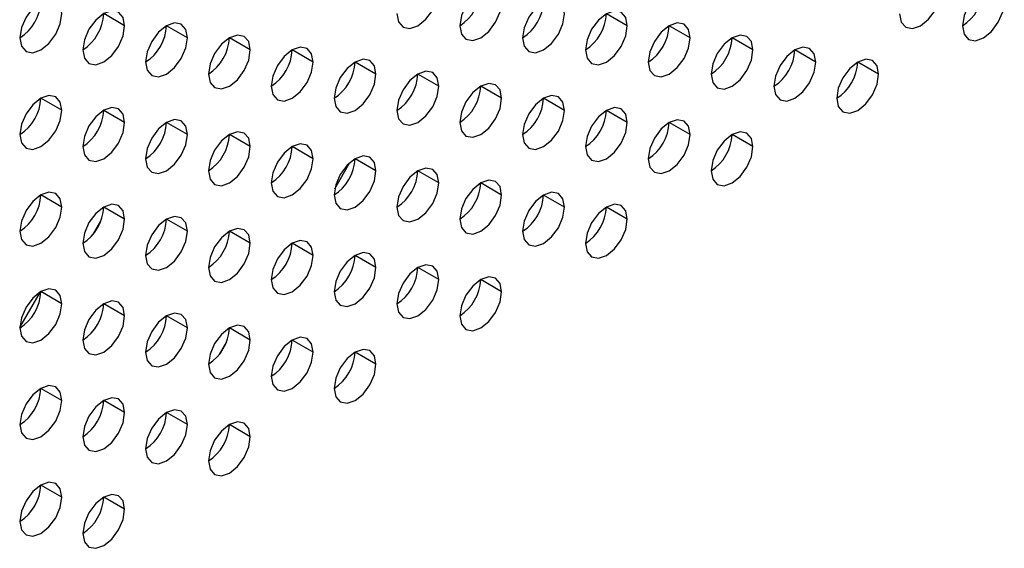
# Model space of a CAD drawing. Header units: millimetres. Extents: x 0 to 1118, y 0 to 864.
# Tile 296 of 397: x 987.71 to 991.03, y 691.34 to 693.12. Entities that reach past the tile are written whole.
import ezdxf

# ---------------------------------------------------------------- set-up
doc = ezdxf.new("R2010")
doc.units = ezdxf.units.MM

msp = doc.modelspace()

# ---------------------------------------------------------------- linework, layer by layer
at = {"color": 7, "linetype": 'Continuous', "lineweight": 25}
for p, q in [((988.0599, 693.1007), (987.9892, 693.1416)), ((989.757, 693.1006), (989.6862, 693.1414)), ((988.272, 693.0599), (988.2013, 693.1007)), ((989.9691, 693.0597), (989.8984, 693.1006)), ((988.4842, 693.019), (988.4135, 693.0599)), ((990.1812, 693.0189), (990.1105, 693.0597)), ((988.6963, 692.9782), (988.6256, 693.019)), ((990.3934, 692.978), (990.3226, 693.0189)), ((988.9084, 692.9374), (988.8377, 692.9782)), ((990.6055, 692.9372), (990.5348, 692.978)), ((989.1206, 692.8965), (989.0499, 692.9373)), ((989.3327, 692.8557), (989.262, 692.8965)), ((987.8478, 692.815), (987.7771, 692.8558)), ((989.5448, 692.8148), (989.4741, 692.8556)), ((988.0599, 692.7741), (987.9892, 692.8149)), ((989.757, 692.774), (989.6862, 692.8148)), ((988.272, 692.7333), (988.2013, 692.7741)), ((989.9691, 692.7331), (989.8984, 692.7739)), ((988.4842, 692.6924), (988.4135, 692.7332)), ((990.1812, 692.6923), (990.1105, 692.7331)), ((988.6963, 692.6516), (988.6256, 692.6924)), ((988.7692, 692.5504), (988.8203, 692.639)), ((988.9084, 692.6107), (988.8377, 692.6516)), ((989.1206, 692.5699), (989.0499, 692.6107)), ((989.3327, 692.529), (989.262, 692.5699)), ((987.8478, 692.4884), (987.7771, 692.5292)), ((989.5448, 692.4882), (989.4741, 692.529)), ((988.0599, 692.4475), (987.9892, 692.4883)), ((989.757, 692.4473), (989.6862, 692.4882)), ((987.9548, 692.3984), (987.9791, 692.4406)), ((988.272, 692.4067), (988.2013, 692.4475)), ((988.4842, 692.3658), (988.4135, 692.4066)), ((988.6963, 692.325), (988.6256, 692.3658)), ((988.9084, 692.2841), (988.8377, 692.3249)), ((989.1206, 692.2433), (989.0499, 692.2841)), ((989.3327, 692.2024), (989.262, 692.2432)), ((987.7064, 692.081), (987.7763, 692.2021)), ((987.8478, 692.1617), (987.7771, 692.2026)), ((988.0599, 692.1209), (987.9892, 692.1617)), ((988.272, 692.08), (988.2013, 692.1209)), ((988.4842, 692.0392), (988.4135, 692.08)), ((988.4035, 692.0326), (988.3789, 691.9899)), ((988.6963, 691.9983), (988.6256, 692.0392)), ((988.9084, 691.9575), (988.8377, 691.9983)), ((987.8478, 691.8351), (987.7771, 691.8759)), ((988.0599, 691.7943), (987.9892, 691.8351)), ((988.272, 691.7534), (988.2013, 691.7942)), ((988.4842, 691.7126), (988.4135, 691.7534)), ((987.8478, 691.5085), (987.7771, 691.5493)), ((988.0599, 691.4677), (987.9892, 691.5085))]:
    msp.add_line(p, q, dxfattribs=at)
at = {"color": 7, "linetype": 'Continuous', "lineweight": 25, "flags": 128}
for points in [[(988.9791, 693.1415), (988.9845, 693.1133), (988.9999, 693.0957), (989.0228, 693.0912), (989.0499, 693.1006), (989.0769, 693.1225), (989.0999, 693.1534), (989.1152, 693.1888), (989.1206, 693.2231)], [(989.3327, 693.1823), (989.3273, 693.2104), (989.312, 693.2281), (989.289, 693.2325), (989.262, 693.2231), (989.2349, 693.2013), (989.212, 693.1703), (989.1967, 693.135), (989.1913, 693.1006)], [(990.6762, 693.1413), (990.6816, 693.1132), (990.6969, 693.0955), (990.7198, 693.0911), (990.7469, 693.1005), (990.774, 693.1223), (990.7969, 693.1533), (990.8122, 693.1886), (990.8176, 693.223)], [(991.0298, 693.1821), (991.0244, 693.2103), (991.009, 693.2279), (990.9861, 693.2324), (990.959, 693.2229), (990.932, 693.2011), (990.909, 693.1702), (990.8937, 693.1348), (990.8883, 693.1005)], [(987.8478, 693.1416), (987.8424, 693.1697), (987.8271, 693.1874), (987.8041, 693.1918), (987.7771, 693.1824), (987.75, 693.1606), (987.7271, 693.1296), (987.7117, 693.0943), (987.7063, 693.0599)], [(989.5448, 693.1414), (989.5394, 693.1696), (989.5241, 693.1872), (989.5012, 693.1917), (989.4741, 693.1823), (989.4471, 693.1604), (989.4241, 693.1295), (989.4088, 693.0941), (989.4034, 693.0598)], [(989.1913, 693.1006), (989.1967, 693.0725), (989.212, 693.0549), (989.2349, 693.0504), (989.262, 693.0598), (989.289, 693.0816), (989.312, 693.1126), (989.3273, 693.1479), (989.3327, 693.1823)], [(990.8883, 693.1005), (990.8937, 693.0723), (990.909, 693.0547), (990.932, 693.0502), (990.959, 693.0596), (990.9861, 693.0815), (991.009, 693.1124), (991.0244, 693.1478), (991.0298, 693.1821)], [(987.7063, 693.0599), (987.7117, 693.0318), (987.7271, 693.0142), (987.75, 693.0097), (987.7771, 693.0191), (987.8041, 693.0409), (987.8271, 693.0719), (987.8424, 693.1072), (987.8478, 693.1416)], [(988.0599, 693.1007), (988.0545, 693.1289), (988.0392, 693.1465), (988.0163, 693.151), (987.9892, 693.1416), (987.9621, 693.1197), (987.9392, 693.0888), (987.9239, 693.0535), (987.9185, 693.0191)], [(989.4034, 693.0598), (989.4088, 693.0316), (989.4241, 693.014), (989.4471, 693.0095), (989.4741, 693.019), (989.5012, 693.0408), (989.5241, 693.0717), (989.5394, 693.1071), (989.5448, 693.1414)], [(989.757, 693.1006), (989.7516, 693.1287), (989.7362, 693.1464), (989.7133, 693.1508), (989.6862, 693.1414), (989.6592, 693.1196), (989.6362, 693.0886), (989.6209, 693.0533), (989.6155, 693.0189)], [(987.9185, 693.0191), (987.9239, 692.991), (987.9392, 692.9733), (987.9621, 692.9689), (987.9892, 692.9783), (988.0163, 693.0001), (988.0392, 693.031), (988.0545, 693.0664), (988.0599, 693.1007)], [(988.272, 693.0599), (988.2667, 693.088), (988.2513, 693.1057), (988.2284, 693.1101), (988.2013, 693.1007), (988.1743, 693.0789), (988.1513, 693.0479), (988.136, 693.0126), (988.1306, 692.9783)], [(989.6155, 693.0189), (989.6209, 692.9908), (989.6362, 692.9732), (989.6592, 692.9687), (989.6862, 692.9781), (989.7133, 692.9999), (989.7362, 693.0309), (989.7516, 693.0662), (989.757, 693.1006)], [(989.9691, 693.0597), (989.9637, 693.0879), (989.9484, 693.1055), (989.9254, 693.11), (989.8984, 693.1006), (989.8713, 693.0787), (989.8484, 693.0478), (989.8331, 693.0124), (989.8277, 692.9781)], [(988.1306, 692.9783), (988.136, 692.9501), (988.1513, 692.9325), (988.1743, 692.928), (988.2013, 692.9374), (988.2284, 692.9593), (988.2513, 692.9902), (988.2667, 693.0255), (988.272, 693.0599)], [(988.4842, 693.019), (988.4788, 693.0472), (988.4635, 693.0648), (988.4405, 693.0693), (988.4135, 693.0599), (988.3864, 693.038), (988.3635, 693.0071), (988.3481, 692.9718), (988.3427, 692.9374)], [(989.8277, 692.9781), (989.8331, 692.95), (989.8484, 692.9323), (989.8713, 692.9279), (989.8984, 692.9373), (989.9254, 692.9591), (989.9484, 692.99), (989.9637, 693.0254), (989.9691, 693.0597)], [(990.1812, 693.0189), (990.1758, 693.047), (990.1605, 693.0647), (990.1376, 693.0691), (990.1105, 693.0597), (990.0835, 693.0379), (990.0605, 693.0069), (990.0452, 692.9716), (990.0398, 692.9372)], [(988.6963, 692.9782), (988.6909, 693.0063), (988.6756, 693.024), (988.6526, 693.0284), (988.6256, 693.019), (988.5985, 692.9972), (988.5756, 692.9663), (988.5603, 692.9309), (988.5549, 692.8966)], [(990.3934, 692.978), (990.388, 693.0062), (990.3726, 693.0238), (990.3497, 693.0283), (990.3226, 693.0189), (990.2956, 692.997), (990.2726, 692.9661), (990.2573, 692.9308), (990.2519, 692.8964)], [(988.3427, 692.9374), (988.3481, 692.9093), (988.3635, 692.8916), (988.3864, 692.8872), (988.4135, 692.8966), (988.4405, 692.9184), (988.4635, 692.9494), (988.4788, 692.9847), (988.4842, 693.019)], [(990.0398, 692.9372), (990.0452, 692.9091), (990.0605, 692.8915), (990.0835, 692.887), (990.1105, 692.8964), (990.1376, 692.9182), (990.1605, 692.9492), (990.1758, 692.9845), (990.1812, 693.0189)], [(988.5549, 692.8966), (988.5603, 692.8684), (988.5756, 692.8508), (988.5985, 692.8463), (988.6256, 692.8557), (988.6526, 692.8776), (988.6756, 692.9085), (988.6909, 692.9438), (988.6963, 692.9782)], [(988.9084, 692.9374), (988.903, 692.9655), (988.8877, 692.9831), (988.8648, 692.9876), (988.8377, 692.9782), (988.8107, 692.9563), (988.7877, 692.9254), (988.7724, 692.8901), (988.767, 692.8557)], [(990.2519, 692.8964), (990.2573, 692.8683), (990.2726, 692.8506), (990.2956, 692.8462), (990.3226, 692.8556), (990.3497, 692.8774), (990.3726, 692.9083), (990.388, 692.9437), (990.3934, 692.978)], [(990.6055, 692.9372), (990.6001, 692.9653), (990.5848, 692.983), (990.5618, 692.9874), (990.5348, 692.978), (990.5077, 692.9562), (990.4848, 692.9252), (990.4694, 692.8899), (990.4641, 692.8556)], [(988.767, 692.8557), (988.7724, 692.8276), (988.7877, 692.8099), (988.8107, 692.8055), (988.8377, 692.8149), (988.8648, 692.8367), (988.8877, 692.8677), (988.903, 692.903), (988.9084, 692.9374)], [(989.1206, 692.8965), (989.1152, 692.9246), (989.0999, 692.9423), (989.0769, 692.9467), (989.0499, 692.9373), (989.0228, 692.9155), (988.9999, 692.8846), (988.9845, 692.8492), (988.9791, 692.8149)], [(990.4641, 692.8556), (990.4694, 692.8274), (990.4848, 692.8098), (990.5077, 692.8053), (990.5348, 692.8147), (990.5618, 692.8366), (990.5848, 692.8675), (990.6001, 692.9028), (990.6055, 692.9372)], [(988.9791, 692.8149), (988.9845, 692.7867), (988.9999, 692.7691), (989.0228, 692.7646), (989.0499, 692.774), (989.0769, 692.7959), (989.0999, 692.8268), (989.1152, 692.8621), (989.1206, 692.8965)], [(989.3327, 692.8557), (989.3273, 692.8838), (989.312, 692.9014), (989.289, 692.9059), (989.262, 692.8965), (989.2349, 692.8747), (989.212, 692.8437), (989.1967, 692.8084), (989.1913, 692.774)], [(987.8478, 692.815), (987.8424, 692.8431), (987.8271, 692.8608), (987.8041, 692.8652), (987.7771, 692.8558), (987.75, 692.834), (987.7271, 692.803), (987.7117, 692.7677), (987.7063, 692.7333)], [(989.1913, 692.774), (989.1967, 692.7459), (989.212, 692.7282), (989.2349, 692.7238), (989.262, 692.7332), (989.289, 692.755), (989.312, 692.786), (989.3273, 692.8213), (989.3327, 692.8557)], [(989.5448, 692.8148), (989.5394, 692.843), (989.5241, 692.8606), (989.5012, 692.865), (989.4741, 692.8556), (989.4471, 692.8338), (989.4241, 692.8029), (989.4088, 692.7675), (989.4034, 692.7332)], [(988.0599, 692.7741), (988.0545, 692.8023), (988.0392, 692.8199), (988.0163, 692.8244), (987.9892, 692.815), (987.9621, 692.7931), (987.9392, 692.7622), (987.9239, 692.7268), (987.9185, 692.6925)], [(989.757, 692.774), (989.7516, 692.8021), (989.7362, 692.8197), (989.7133, 692.8242), (989.6862, 692.8148), (989.6592, 692.793), (989.6362, 692.762), (989.6209, 692.7267), (989.6155, 692.6923)], [(987.7063, 692.7333), (987.7117, 692.7052), (987.7271, 692.6875), (987.75, 692.6831), (987.7771, 692.6925), (987.8041, 692.7143), (987.8271, 692.7453), (987.8424, 692.7806), (987.8478, 692.815)], [(989.4034, 692.7332), (989.4088, 692.705), (989.4241, 692.6874), (989.4471, 692.6829), (989.4741, 692.6923), (989.5012, 692.7142), (989.5241, 692.7451), (989.5394, 692.7805), (989.5448, 692.8148)], [(987.9185, 692.6925), (987.9239, 692.6643), (987.9392, 692.6467), (987.9621, 692.6422), (987.9892, 692.6516), (988.0163, 692.6735), (988.0392, 692.7044), (988.0545, 692.7398), (988.0599, 692.7741)], [(988.272, 692.7333), (988.2667, 692.7614), (988.2513, 692.7791), (988.2284, 692.7835), (988.2013, 692.7741), (988.1743, 692.7523), (988.1513, 692.7213), (988.136, 692.686), (988.1306, 692.6516)], [(989.6155, 692.6923), (989.6209, 692.6642), (989.6362, 692.6465), (989.6592, 692.6421), (989.6862, 692.6515), (989.7133, 692.6733), (989.7362, 692.7043), (989.7516, 692.7396), (989.757, 692.774)], [(989.9691, 692.7331), (989.9637, 692.7613), (989.9484, 692.7789), (989.9254, 692.7834), (989.8984, 692.774), (989.8713, 692.7521), (989.8484, 692.7212), (989.8331, 692.6858), (989.8277, 692.6515)], [(988.1306, 692.6516), (988.136, 692.6235), (988.1513, 692.6059), (988.1743, 692.6014), (988.2013, 692.6108), (988.2284, 692.6326), (988.2513, 692.6636), (988.2667, 692.6989), (988.272, 692.7333)], [(988.4842, 692.6924), (988.4788, 692.7206), (988.4635, 692.7382), (988.4405, 692.7427), (988.4135, 692.7333), (988.3864, 692.7114), (988.3635, 692.6805), (988.3481, 692.6451), (988.3427, 692.6108)], [(989.8277, 692.6515), (989.8331, 692.6233), (989.8484, 692.6057), (989.8713, 692.6012), (989.8984, 692.6106), (989.9254, 692.6325), (989.9484, 692.6634), (989.9637, 692.6988), (989.9691, 692.7331)], [(990.1812, 692.6923), (990.1758, 692.7204), (990.1605, 692.7381), (990.1376, 692.7425), (990.1105, 692.7331), (990.0835, 692.7113), (990.0605, 692.6803), (990.0452, 692.645), (990.0398, 692.6106)], [(988.3427, 692.6108), (988.3481, 692.5826), (988.3635, 692.565), (988.3864, 692.5605), (988.4135, 692.57), (988.4405, 692.5918), (988.4635, 692.6227), (988.4788, 692.6581), (988.4842, 692.6924)], [(988.6963, 692.6516), (988.6909, 692.6797), (988.6756, 692.6974), (988.6526, 692.7018), (988.6256, 692.6924), (988.5985, 692.6706), (988.5756, 692.6396), (988.5603, 692.6043), (988.5549, 692.5699)], [(990.0398, 692.6106), (990.0452, 692.5825), (990.0605, 692.5648), (990.0835, 692.5604), (990.1105, 692.5698), (990.1376, 692.5916), (990.1605, 692.6226), (990.1758, 692.6579), (990.1812, 692.6923)], [(988.9084, 692.6107), (988.903, 692.6389), (988.8877, 692.6565), (988.8648, 692.661), (988.8377, 692.6516), (988.8107, 692.6297), (988.7877, 692.5988), (988.7724, 692.5634), (988.767, 692.5291)], [(988.5549, 692.5699), (988.5603, 692.5418), (988.5756, 692.5242), (988.5985, 692.5197), (988.6256, 692.5291), (988.6526, 692.5509), (988.6756, 692.5819), (988.6909, 692.6172), (988.6963, 692.6516)], [(988.767, 692.5291), (988.7724, 692.501), (988.7877, 692.4833), (988.8107, 692.4789), (988.8377, 692.4883), (988.8648, 692.5101), (988.8877, 692.541), (988.903, 692.5764), (988.9084, 692.6107)], [(989.1206, 692.5699), (989.1152, 692.598), (989.0999, 692.6157), (989.0769, 692.6201), (989.0499, 692.6107), (989.0228, 692.5889), (988.9999, 692.5579), (988.9845, 692.5226), (988.9791, 692.4882)], [(988.9791, 692.4882), (988.9845, 692.4601), (988.9999, 692.4425), (989.0228, 692.438), (989.0499, 692.4474), (989.0769, 692.4693), (989.0999, 692.5002), (989.1152, 692.5355), (989.1206, 692.5699)], [(989.3327, 692.529), (989.3273, 692.5572), (989.312, 692.5748), (989.289, 692.5793), (989.262, 692.5699), (989.2349, 692.548), (989.212, 692.5171), (989.1967, 692.4818), (989.1913, 692.4474)], [(987.8478, 692.4884), (987.8424, 692.5165), (987.8271, 692.5341), (987.8041, 692.5386), (987.7771, 692.5292), (987.75, 692.5074), (987.7271, 692.4764), (987.7117, 692.4411), (987.7063, 692.4067)], [(989.1913, 692.4474), (989.1967, 692.4193), (989.212, 692.4016), (989.2349, 692.3972), (989.262, 692.4066), (989.289, 692.4284), (989.312, 692.4593), (989.3273, 692.4947), (989.3327, 692.529)], [(989.5448, 692.4882), (989.5394, 692.5163), (989.5241, 692.534), (989.5012, 692.5384), (989.4741, 692.529), (989.4471, 692.5072), (989.4241, 692.4762), (989.4088, 692.4409), (989.4034, 692.4066)], [(988.0599, 692.4475), (988.0545, 692.4756), (988.0392, 692.4933), (988.0163, 692.4977), (987.9892, 692.4883), (987.9621, 692.4665), (987.9392, 692.4356), (987.9239, 692.4002), (987.9185, 692.3659)], [(989.757, 692.4473), (989.7516, 692.4755), (989.7362, 692.4931), (989.7133, 692.4976), (989.6862, 692.4882), (989.6592, 692.4663), (989.6362, 692.4354), (989.6209, 692.4001), (989.6155, 692.3657)], [(987.7063, 692.4067), (987.7117, 692.3786), (987.7271, 692.3609), (987.75, 692.3565), (987.7771, 692.3659), (987.8041, 692.3877), (987.8271, 692.4187), (987.8424, 692.454), (987.8478, 692.4884)], [(988.272, 692.4067), (988.2667, 692.4348), (988.2513, 692.4524), (988.2284, 692.4569), (988.2013, 692.4475), (988.1743, 692.4257), (988.1513, 692.3947), (988.136, 692.3594), (988.1306, 692.325)], [(989.4034, 692.4066), (989.4088, 692.3784), (989.4241, 692.3608), (989.4471, 692.3563), (989.4741, 692.3657), (989.5012, 692.3876), (989.5241, 692.4185), (989.5394, 692.4538), (989.5448, 692.4882)], [(987.9185, 692.3659), (987.9239, 692.3377), (987.9392, 692.3201), (987.9621, 692.3156), (987.9892, 692.325), (988.0163, 692.3469), (988.0392, 692.3778), (988.0545, 692.4132), (988.0599, 692.4475)], [(989.6155, 692.3657), (989.6209, 692.3376), (989.6362, 692.3199), (989.6592, 692.3155), (989.6862, 692.3249), (989.7133, 692.3467), (989.7362, 692.3777), (989.7516, 692.413), (989.757, 692.4473)], [(988.1306, 692.325), (988.136, 692.2969), (988.1513, 692.2792), (988.1743, 692.2748), (988.2013, 692.2842), (988.2284, 692.306), (988.2513, 692.337), (988.2667, 692.3723), (988.272, 692.4067)], [(988.4842, 692.3658), (988.4788, 692.394), (988.4635, 692.4116), (988.4405, 692.4161), (988.4135, 692.4066), (988.3864, 692.3848), (988.3635, 692.3539), (988.3481, 692.3185), (988.3427, 692.2842)], [(988.3427, 692.2842), (988.3481, 692.256), (988.3635, 692.2384), (988.3864, 692.2339), (988.4135, 692.2433), (988.4405, 692.2652), (988.4635, 692.2961), (988.4788, 692.3315), (988.4842, 692.3658)], [(988.6963, 692.325), (988.6909, 692.3531), (988.6756, 692.3707), (988.6526, 692.3752), (988.6256, 692.3658), (988.5985, 692.344), (988.5756, 692.313), (988.5603, 692.2777), (988.5549, 692.2433)], [(988.5549, 692.2433), (988.5603, 692.2152), (988.5756, 692.1975), (988.5985, 692.1931), (988.6256, 692.2025), (988.6526, 692.2243), (988.6756, 692.2553), (988.6909, 692.2906), (988.6963, 692.325)], [(988.9084, 692.2841), (988.903, 692.3123), (988.8877, 692.3299), (988.8648, 692.3344), (988.8377, 692.325), (988.8107, 692.3031), (988.7877, 692.2722), (988.7724, 692.2368), (988.767, 692.2025)], [(989.1206, 692.2433), (989.1152, 692.2714), (989.0999, 692.2891), (989.0769, 692.2935), (989.0499, 692.2841), (989.0228, 692.2623), (988.9999, 692.2313), (988.9845, 692.196), (988.9791, 692.1616)], [(988.767, 692.2025), (988.7724, 692.1743), (988.7877, 692.1567), (988.8107, 692.1522), (988.8377, 692.1616), (988.8648, 692.1835), (988.8877, 692.2144), (988.903, 692.2498), (988.9084, 692.2841)], [(988.9791, 692.1616), (988.9845, 692.1335), (988.9999, 692.1158), (989.0228, 692.1114), (989.0499, 692.1208), (989.0769, 692.1426), (989.0999, 692.1736), (989.1152, 692.2089), (989.1206, 692.2433)], [(989.3327, 692.2024), (989.3273, 692.2306), (989.312, 692.2482), (989.289, 692.2527), (989.262, 692.2433), (989.2349, 692.2214), (989.212, 692.1905), (989.1967, 692.1551), (989.1913, 692.1208)], [(987.8478, 692.1617), (987.8424, 692.1899), (987.8271, 692.2075), (987.8041, 692.212), (987.7771, 692.2026), (987.75, 692.1807), (987.7271, 692.1498), (987.7117, 692.1145), (987.7063, 692.0801)], [(989.1913, 692.1208), (989.1967, 692.0926), (989.212, 692.075), (989.2349, 692.0705), (989.262, 692.08), (989.289, 692.1018), (989.312, 692.1327), (989.3273, 692.1681), (989.3327, 692.2024)], [(987.7063, 692.0801), (987.7117, 692.052), (987.7271, 692.0343), (987.75, 692.0299), (987.7771, 692.0393), (987.8041, 692.0611), (987.8271, 692.092), (987.8424, 692.1274), (987.8478, 692.1617)], [(988.0599, 692.1209), (988.0545, 692.149), (988.0392, 692.1667), (988.0163, 692.1711), (987.9892, 692.1617), (987.9621, 692.1399), (987.9392, 692.1089), (987.9239, 692.0736), (987.9185, 692.0392)], [(988.272, 692.08), (988.2667, 692.1082), (988.2513, 692.1258), (988.2284, 692.1303), (988.2013, 692.1209), (988.1743, 692.099), (988.1513, 692.0681), (988.136, 692.0328), (988.1306, 691.9984)], [(987.9185, 692.0392), (987.9239, 692.0111), (987.9392, 691.9935), (987.9621, 691.989), (987.9892, 691.9984), (988.0163, 692.0203), (988.0392, 692.0512), (988.0545, 692.0865), (988.0599, 692.1209)], [(988.1306, 691.9984), (988.136, 691.9703), (988.1513, 691.9526), (988.1743, 691.9482), (988.2013, 691.9576), (988.2284, 691.9794), (988.2513, 692.0103), (988.2667, 692.0457), (988.272, 692.08)], [(988.4842, 692.0392), (988.4788, 692.0673), (988.4635, 692.085), (988.4405, 692.0894), (988.4135, 692.08), (988.3864, 692.0582), (988.3635, 692.0272), (988.3481, 691.9919), (988.3427, 691.9576)], [(988.3427, 691.9576), (988.3481, 691.9294), (988.3635, 691.9118), (988.3864, 691.9073), (988.4135, 691.9167), (988.4405, 691.9386), (988.4635, 691.9695), (988.4788, 692.0048), (988.4842, 692.0392)], [(988.6963, 691.9983), (988.6909, 692.0265), (988.6756, 692.0441), (988.6526, 692.0486), (988.6256, 692.0392), (988.5985, 692.0173), (988.5756, 691.9864), (988.5603, 691.9511), (988.5549, 691.9167)], [(988.5549, 691.9167), (988.5603, 691.8886), (988.5756, 691.8709), (988.5985, 691.8665), (988.6256, 691.8759), (988.6526, 691.8977), (988.6756, 691.9287), (988.6909, 691.964), (988.6963, 691.9983)], [(988.9084, 691.9575), (988.903, 691.9856), (988.8877, 692.0033), (988.8648, 692.0077), (988.8377, 691.9983), (988.8107, 691.9765), (988.7877, 691.9456), (988.7724, 691.9102), (988.767, 691.8759)], [(988.767, 691.8759), (988.7724, 691.8477), (988.7877, 691.8301), (988.8107, 691.8256), (988.8377, 691.835), (988.8648, 691.8569), (988.8877, 691.8878), (988.903, 691.9231), (988.9084, 691.9575)], [(987.8478, 691.8351), (987.8424, 691.8633), (987.8271, 691.8809), (987.8041, 691.8854), (987.7771, 691.876), (987.75, 691.8541), (987.7271, 691.8232), (987.7117, 691.7878), (987.7063, 691.7535)], [(987.7063, 691.7535), (987.7117, 691.7253), (987.7271, 691.7077), (987.75, 691.7032), (987.7771, 691.7126), (987.8041, 691.7345), (987.8271, 691.7654), (987.8424, 691.8008), (987.8478, 691.8351)], [(988.0599, 691.7943), (988.0545, 691.8224), (988.0392, 691.8401), (988.0163, 691.8445), (987.9892, 691.8351), (987.9621, 691.8133), (987.9392, 691.7823), (987.9239, 691.747), (987.9185, 691.7126)], [(987.9185, 691.7126), (987.9239, 691.6845), (987.9392, 691.6669), (987.9621, 691.6624), (987.9892, 691.6718), (988.0163, 691.6936), (988.0392, 691.7246), (988.0545, 691.7599), (988.0599, 691.7943)], [(988.272, 691.7534), (988.2667, 691.7816), (988.2513, 691.7992), (988.2284, 691.8037), (988.2013, 691.7943), (988.1743, 691.7724), (988.1513, 691.7415), (988.136, 691.7061), (988.1306, 691.6718)], [(988.4842, 691.7126), (988.4788, 691.7407), (988.4635, 691.7584), (988.4405, 691.7628), (988.4135, 691.7534), (988.3864, 691.7316), (988.3635, 691.7006), (988.3481, 691.6653), (988.3427, 691.6309)], [(988.1306, 691.6718), (988.136, 691.6436), (988.1513, 691.626), (988.1743, 691.6215), (988.2013, 691.631), (988.2284, 691.6528), (988.2513, 691.6837), (988.2667, 691.7191), (988.272, 691.7534)], [(988.3427, 691.6309), (988.3481, 691.6028), (988.3635, 691.5852), (988.3864, 691.5807), (988.4135, 691.5901), (988.4405, 691.6119), (988.4635, 691.6429), (988.4788, 691.6782), (988.4842, 691.7126)], [(987.8478, 691.5085), (987.8424, 691.5366), (987.8271, 691.5543), (987.8041, 691.5587), (987.7771, 691.5493), (987.75, 691.5275), (987.7271, 691.4966), (987.7117, 691.4612), (987.7063, 691.4269)], [(987.7063, 691.4269), (987.7117, 691.3987), (987.7271, 691.3811), (987.75, 691.3766), (987.7771, 691.386), (987.8041, 691.4079), (987.8271, 691.4388), (987.8424, 691.4741), (987.8478, 691.5085)], [(988.0599, 691.4677), (988.0545, 691.4958), (988.0392, 691.5134), (988.0163, 691.5179), (987.9892, 691.5085), (987.9621, 691.4867), (987.9392, 691.4557), (987.9239, 691.4204), (987.9185, 691.386)], [(987.9185, 691.386), (987.9239, 691.3579), (987.9392, 691.3402), (987.9621, 691.3358), (987.9892, 691.3452), (988.0163, 691.367), (988.0392, 691.398), (988.0545, 691.4333), (988.0599, 691.4677)]]:
    msp.add_lwpolyline(points, dxfattribs=at)
at = {"color": 7, "linetype": 'Continuous', "lineweight": 25}
for centre, radius, start, end in [((989.1085, 693.2301), 0.1537, 302.6055, 357.3945), ((990.8055, 693.2299), 0.1537, 302.6055, 357.3945), ((987.6235, 693.1894), 0.1537, 302.6055, 357.3945), ((989.3206, 693.1892), 0.1537, 302.6055, 357.3945), ((987.8357, 693.1485), 0.1537, 302.6055, 357.3945), ((989.5327, 693.1484), 0.1537, 302.6055, 357.3945), ((988.0478, 693.1077), 0.1537, 302.6055, 357.3945), ((989.7449, 693.1075), 0.1537, 302.6055, 357.3945), ((988.2599, 693.0669), 0.1537, 302.6055, 357.3945), ((989.957, 693.0667), 0.1537, 302.6055, 357.3945), ((988.4721, 693.026), 0.1537, 302.6055, 357.3945), ((990.1691, 693.0258), 0.1537, 302.6055, 357.3945), ((988.6842, 692.9852), 0.1537, 302.6055, 357.3945), ((990.3813, 692.985), 0.1537, 302.6055, 357.3945), ((988.8963, 692.9443), 0.1537, 302.6055, 357.3945), ((989.1085, 692.9035), 0.1537, 302.6055, 357.3945), ((987.6235, 692.8628), 0.1537, 302.6055, 357.3945), ((989.3206, 692.8626), 0.1537, 302.6055, 357.3945), ((987.8357, 692.8219), 0.1537, 302.6055, 357.3945), ((989.5327, 692.8218), 0.1537, 302.6055, 357.3945), ((988.0478, 692.7811), 0.1537, 302.6055, 357.3945), ((989.7449, 692.7809), 0.1537, 302.6055, 357.3945), ((988.2599, 692.7402), 0.1537, 302.6055, 357.3945), ((989.957, 692.7401), 0.1537, 302.6055, 357.3945), ((988.4721, 692.6994), 0.1537, 302.6055, 357.3945), ((988.6842, 692.6585), 0.1537, 302.6055, 357.3945), ((988.8963, 692.6177), 0.1537, 302.6055, 357.3945), ((989.1085, 692.5768), 0.1537, 302.6055, 357.3945), ((987.6235, 692.5362), 0.1537, 302.6055, 357.3945), ((989.3206, 692.536), 0.1537, 302.6055, 357.3945), ((987.8357, 692.4953), 0.1537, 302.6055, 357.3945), ((989.5327, 692.4952), 0.1537, 302.6055, 357.3945), ((988.0478, 692.4545), 0.1537, 302.6055, 357.3945), ((988.2599, 692.4136), 0.1537, 302.6055, 357.3945), ((988.4721, 692.3728), 0.1537, 302.6055, 357.3945), ((988.6842, 692.3319), 0.1537, 302.6055, 357.3945), ((988.8963, 692.2911), 0.1537, 302.6055, 357.3945), ((989.1085, 692.2502), 0.1537, 302.6055, 357.3945), ((987.6274, 692.2074), 0.1497, 301.4808, 358.1635), ((987.8357, 692.1687), 0.1537, 302.6055, 357.3945), ((988.0478, 692.1278), 0.1537, 302.6055, 357.3945), ((988.2599, 692.087), 0.1537, 302.6055, 357.3945), ((988.4721, 692.0462), 0.1537, 302.6055, 357.3945), ((988.6842, 692.0053), 0.1537, 302.6055, 357.3945), ((987.6235, 691.8829), 0.1537, 302.6055, 357.3945), ((987.8357, 691.8421), 0.1537, 302.6055, 357.3945), ((988.0478, 691.8012), 0.1537, 302.6055, 357.3945), ((988.2599, 691.7604), 0.1537, 302.6055, 357.3945), ((987.6235, 691.5563), 0.1537, 302.6055, 357.3945), ((987.8357, 691.5155), 0.1537, 302.6055, 357.3945)]:
    msp.add_arc(centre, radius, start, end, dxfattribs=at)

doc.saveas('drawing.dxf')
